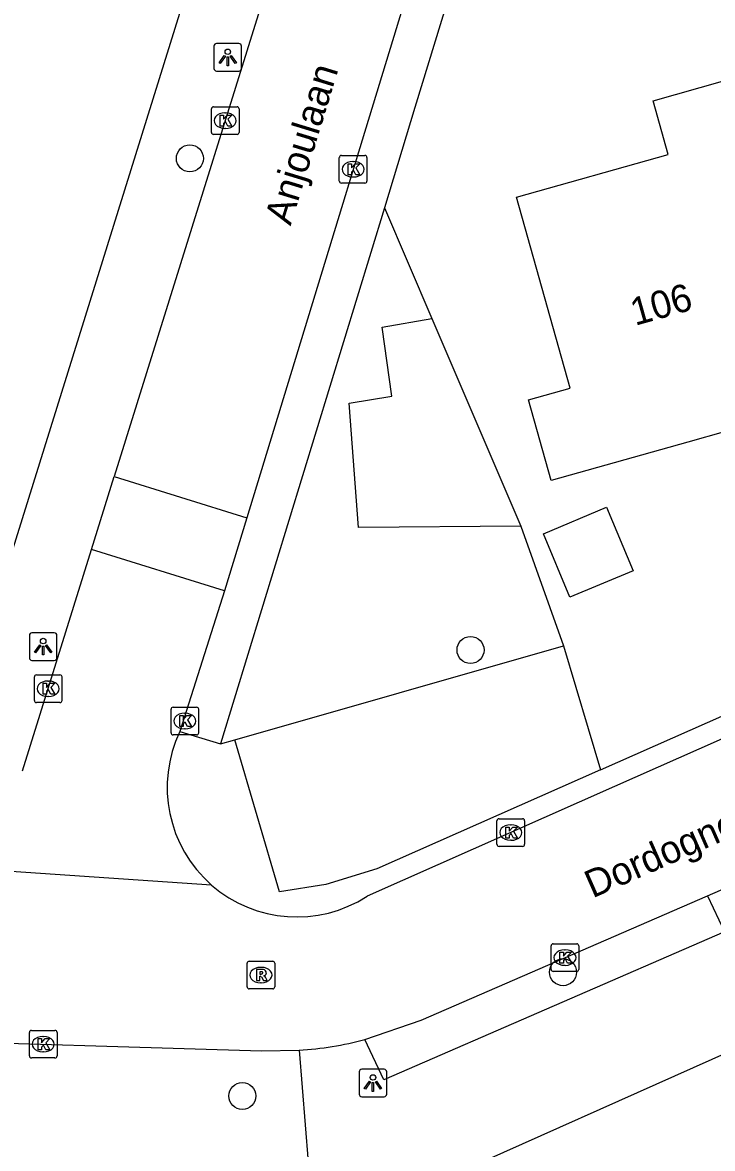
# Model space of a CAD drawing. Extents: x 158461 to 159795, y 387220 to 388672.
# Drawn here: x 159585.66 to 159610.63, y 387891.37 to 387932.13 of the extents above; entities that cross this region are included whole.
import ezdxf

# ---------------------------------------------------------------- set-up
doc = ezdxf.new("R2010")
doc.units = 0
for name, color, linetype in [('IMGEO_Boom', 7, 'Continuous'), ('IMGEO_Groenvoorziening', 7, 'Continuous'), ('IMGEO_Kolk', 7, 'Continuous'), ('IMGEO_Lichtpunt', 7, 'Continuous'), ('IMGEO_Openbare_ruimte_label', 7, 'Continuous'), ('IMGEO_Pand', 7, 'Continuous'), ('IMGEO_Pand_nummerreeks', 7, 'Continuous'), ('IMGEO_Parkeervlak_open', 7, 'Continuous'), ('IMGEO_Rijbaan_lokaal_open', 7, 'Continuous'), ('IMGEO_Rioolput', 7, 'Continuous'), ('IMGEO_Voetpad_open', 7, 'Continuous')]:
    doc.layers.add(name, color=color, linetype=linetype)

msp = doc.modelspace()

# ---------------------------------------------------------------- linework, layer by layer
at = {"layer": 'IMGEO_Boom'}
for centre in [(159591.714, 387927.21), (159601.873, 387909.413), (159605.223, 387897.751), (159593.613, 387893.27)]:
    msp.add_circle(centre, 0.489, dxfattribs=at)
at = {"layer": 'IMGEO_Groenvoorziening'}
for points in [[(159598.754, 387925.426), (159600.473, 387921.414)], [(159603.695, 387913.897), (159597.824, 387913.849), (159597.476, 387918.347), (159599.028, 387918.601), (159598.68, 387921.103), (159600.473, 387921.414)], [(159600.473, 387921.414), (159603.695, 387913.897)], [(159603.695, 387913.897), (159605.238, 387909.562)]]:
    msp.add_lwpolyline(points, dxfattribs=at)
at = {"layer": 'IMGEO_Kolk'}
for p, q in [((159592.493, 387928.152), (159592.493, 387929.004)), ((159592.568, 387929.078), (159593.42, 387929.078)), ((159592.981, 387928.858), (159593.006, 387928.858)), ((159593.494, 387929.004), (159593.494, 387928.152)), ((159593.42, 387928.078), (159592.568, 387928.078)), ((159593.004, 387928.298), (159592.979, 387928.298)), ((159597.124, 387926.391), (159597.124, 387927.243)), ((159597.199, 387927.317), (159598.051, 387927.317)), ((159598.125, 387927.243), (159598.125, 387926.391)), ((159597.612, 387927.097), (159597.637, 387927.097)), ((159598.051, 387926.317), (159597.199, 387926.317)), ((159597.635, 387926.537), (159597.61, 387926.537)), ((159586.084, 387907.585), (159586.084, 387908.437)), ((159586.159, 387908.511), (159587.011, 387908.511)), ((159587.085, 387908.437), (159587.085, 387907.585)), ((159586.572, 387908.291), (159586.597, 387908.291)), ((159586.595, 387907.731), (159586.57, 387907.731)), ((159587.011, 387907.511), (159586.159, 387907.511)), ((159591.031, 387906.416), (159591.031, 387907.268)), ((159591.106, 387907.342), (159591.958, 387907.342)), ((159592.032, 387907.268), (159592.032, 387906.416)), ((159591.519, 387907.122), (159591.544, 387907.122)), ((159591.958, 387906.342), (159591.106, 387906.342)), ((159591.542, 387906.562), (159591.517, 387906.562)), ((159602.831, 387902.379), (159602.831, 387903.231)), ((159602.906, 387903.305), (159603.758, 387903.305)), ((159603.319, 387903.085), (159603.344, 387903.085)), ((159603.832, 387903.231), (159603.832, 387902.379)), ((159603.758, 387902.305), (159602.906, 387902.305)), ((159603.342, 387902.525), (159603.317, 387902.525)), ((159604.791, 387897.852), (159604.791, 387898.704)), ((159604.866, 387898.778), (159605.718, 387898.778)), ((159605.792, 387898.704), (159605.792, 387897.852)), ((159605.279, 387898.558), (159605.304, 387898.558)), ((159605.718, 387897.778), (159604.866, 387897.778)), ((159605.302, 387897.998), (159605.277, 387897.998)), ((159585.904, 387894.718), (159585.904, 387895.57)), ((159585.979, 387895.644), (159586.831, 387895.644)), ((159586.392, 387895.424), (159586.417, 387895.424)), ((159586.905, 387895.57), (159586.905, 387894.718)), ((159586.831, 387894.644), (159585.979, 387894.644)), ((159586.415, 387894.864), (159586.39, 387894.864))]:
    msp.add_line(p, q, dxfattribs=at)
for points in [[(159592.493, 387928.152), (159592.493, 387929.004)], [(159592.568, 387929.078), (159593.42, 387929.078)], [(159592.814, 387928.778), (159592.937, 387928.778), (159592.937, 387928.627), (159593.067, 387928.778), (159593.231, 387928.778), (159593.085, 387928.627), (159593.238, 387928.378), (159593.086, 387928.378), (159593.001, 387928.542), (159592.937, 387928.475), (159592.937, 387928.378), (159592.814, 387928.378), (159592.814, 387928.778)], [(159593.494, 387929.004), (159593.494, 387928.152)], [(159593.42, 387928.078), (159592.568, 387928.078)], [(159597.124, 387926.391), (159597.124, 387927.243)], [(159597.199, 387927.317), (159598.051, 387927.317)], [(159598.125, 387927.243), (159598.125, 387926.391)], [(159597.445, 387927.017), (159597.568, 387927.017), (159597.568, 387926.866), (159597.698, 387927.017), (159597.862, 387927.017), (159597.716, 387926.866), (159597.869, 387926.617), (159597.717, 387926.617), (159597.632, 387926.781), (159597.568, 387926.714), (159597.568, 387926.617), (159597.445, 387926.617), (159597.445, 387927.017)], [(159598.051, 387926.317), (159597.199, 387926.317)], [(159586.084, 387907.585), (159586.084, 387908.437)], [(159586.159, 387908.511), (159587.011, 387908.511)], [(159587.085, 387908.437), (159587.085, 387907.585)], [(159586.405, 387908.211), (159586.528, 387908.211), (159586.528, 387908.06), (159586.658, 387908.211), (159586.822, 387908.211), (159586.676, 387908.06), (159586.829, 387907.811), (159586.677, 387907.811), (159586.592, 387907.975), (159586.528, 387907.908), (159586.528, 387907.811), (159586.405, 387907.811), (159586.405, 387908.211)], [(159587.011, 387907.511), (159586.159, 387907.511)], [(159591.031, 387906.416), (159591.031, 387907.268)], [(159591.106, 387907.342), (159591.958, 387907.342)], [(159592.032, 387907.268), (159592.032, 387906.416)], [(159591.352, 387907.042), (159591.475, 387907.042), (159591.475, 387906.891), (159591.605, 387907.042), (159591.769, 387907.042), (159591.623, 387906.891), (159591.776, 387906.642), (159591.624, 387906.642), (159591.539, 387906.806), (159591.475, 387906.739), (159591.475, 387906.642), (159591.352, 387906.642), (159591.352, 387907.042)], [(159591.958, 387906.342), (159591.106, 387906.342)], [(159602.831, 387902.379), (159602.831, 387903.231)], [(159602.906, 387903.305), (159603.758, 387903.305)], [(159603.832, 387903.231), (159603.832, 387902.379)], [(159603.152, 387903.005), (159603.275, 387903.005), (159603.275, 387902.854), (159603.405, 387903.005), (159603.569, 387903.005), (159603.423, 387902.854), (159603.576, 387902.605), (159603.424, 387902.605), (159603.339, 387902.769), (159603.275, 387902.702), (159603.275, 387902.605), (159603.152, 387902.605), (159603.152, 387903.005)], [(159603.758, 387902.305), (159602.906, 387902.305)], [(159604.791, 387897.852), (159604.791, 387898.704)], [(159604.866, 387898.778), (159605.718, 387898.778)], [(159605.792, 387898.704), (159605.792, 387897.852)], [(159605.112, 387898.478), (159605.235, 387898.478), (159605.235, 387898.327), (159605.365, 387898.478), (159605.529, 387898.478), (159605.383, 387898.327), (159605.536, 387898.078), (159605.384, 387898.078), (159605.299, 387898.242), (159605.235, 387898.175), (159605.235, 387898.078), (159605.112, 387898.078), (159605.112, 387898.478)], [(159605.718, 387897.778), (159604.866, 387897.778)], [(159585.904, 387894.718), (159585.904, 387895.57)], [(159585.979, 387895.644), (159586.831, 387895.644)], [(159586.225, 387895.344), (159586.348, 387895.344), (159586.348, 387895.193), (159586.478, 387895.344), (159586.642, 387895.344), (159586.496, 387895.193), (159586.649, 387894.944), (159586.497, 387894.944), (159586.412, 387895.108), (159586.348, 387895.041), (159586.348, 387894.944), (159586.225, 387894.944), (159586.225, 387895.344)], [(159586.905, 387895.57), (159586.905, 387894.718)], [(159586.831, 387894.644), (159585.979, 387894.644)]]:
    msp.add_lwpolyline(points, dxfattribs=at)
for centre, start, end in [((159592.57, 387929.002), 91.552, 178.448), ((159592.57, 387929.002), 91.552, 178.448), ((159593.418, 387929.002), 1.552, 88.448), ((159593.418, 387929.002), 1.552, 88.448), ((159592.57, 387928.154), 181.552, 268.448), ((159592.57, 387928.154), 181.552, 268.448), ((159593.418, 387928.154), 271.552, 358.448), ((159593.418, 387928.154), 271.552, 358.448), ((159597.201, 387927.241), 91.552, 178.448), ((159597.201, 387927.241), 91.552, 178.448), ((159598.049, 387927.241), 1.552, 88.448), ((159598.049, 387927.241), 1.552, 88.448), ((159597.201, 387926.393), 181.552, 268.448), ((159597.201, 387926.393), 181.552, 268.448), ((159598.049, 387926.393), 271.552, 358.448), ((159598.049, 387926.393), 271.552, 358.448), ((159586.161, 387908.435), 91.552, 178.448), ((159586.161, 387908.435), 91.552, 178.448), ((159587.009, 387908.435), 1.552, 88.448), ((159587.009, 387908.435), 1.552, 88.448), ((159586.161, 387907.587), 181.552, 268.448), ((159586.161, 387907.587), 181.552, 268.448), ((159587.009, 387907.587), 271.552, 358.448), ((159587.009, 387907.587), 271.552, 358.448), ((159591.108, 387907.266), 91.552, 178.448), ((159591.108, 387907.266), 91.552, 178.448), ((159591.956, 387907.266), 1.552, 88.448), ((159591.956, 387907.266), 1.552, 88.448), ((159591.108, 387906.418), 181.552, 268.448), ((159591.108, 387906.418), 181.552, 268.448), ((159591.956, 387906.418), 271.552, 358.448), ((159591.956, 387906.418), 271.552, 358.448), ((159602.908, 387903.229), 91.552, 178.448), ((159602.908, 387903.229), 91.552, 178.448), ((159603.756, 387903.229), 1.552, 88.448), ((159603.756, 387903.229), 1.552, 88.448), ((159602.908, 387902.381), 181.552, 268.448), ((159602.908, 387902.381), 181.552, 268.448), ((159603.756, 387902.381), 271.552, 358.448), ((159603.756, 387902.381), 271.552, 358.448), ((159604.868, 387898.702), 91.552, 178.448), ((159604.868, 387898.702), 91.552, 178.448), ((159605.716, 387898.702), 1.552, 88.448), ((159605.716, 387898.702), 1.552, 88.448), ((159604.868, 387897.854), 181.552, 268.448), ((159604.868, 387897.854), 181.552, 268.448), ((159605.716, 387897.854), 271.552, 358.448), ((159605.716, 387897.854), 271.552, 358.448), ((159585.981, 387895.568), 91.552, 178.448), ((159585.981, 387895.568), 91.552, 178.448), ((159586.829, 387895.568), 1.552, 88.448), ((159586.829, 387895.568), 1.552, 88.448), ((159585.981, 387894.72), 181.552, 268.448), ((159585.981, 387894.72), 181.552, 268.448), ((159586.829, 387894.72), 271.552, 358.448), ((159586.829, 387894.72), 271.552, 358.448)]:
    msp.add_arc(centre, 0.0765, start, end, dxfattribs=at)
for centre, major_axis, ratio, start_param, end_param in [((159592.98, 387928.578), (-0.387, 0.002), 0.722429, 4.712389, 7.853982), ((159593.005, 387928.578), (-0.39, 0.002), 0.717154, 1.570796, 4.712389), ((159597.611, 387926.817), (-0.387, 0.002), 0.722429, 4.712389, 7.853982), ((159597.636, 387926.817), (-0.39, 0.002), 0.717154, 1.570796, 4.712389), ((159586.571, 387908.011), (-0.387, 0.002), 0.722429, 4.712389, 7.853982), ((159586.596, 387908.011), (-0.39, 0.002), 0.717154, 1.570796, 4.712389), ((159591.518, 387906.842), (-0.387, 0.002), 0.722429, 4.712389, 7.853982), ((159591.543, 387906.842), (-0.39, 0.002), 0.717154, 1.570796, 4.712389), ((159603.318, 387902.805), (-0.387, 0.002), 0.722429, 4.712389, 7.853982), ((159603.343, 387902.805), (-0.39, 0.002), 0.717154, 1.570796, 4.712389), ((159605.278, 387898.278), (-0.387, 0.002), 0.722429, 4.712389, 7.853982), ((159605.303, 387898.278), (-0.39, 0.002), 0.717154, 1.570796, 4.712389), ((159586.391, 387895.144), (-0.387, 0.002), 0.722429, 4.712389, 7.853982), ((159586.416, 387895.144), (-0.39, 0.002), 0.717154, 1.570796, 4.712389)]:
    msp.add_ellipse(centre, major_axis=major_axis, ratio=ratio, start_param=start_param, end_param=end_param, dxfattribs=at)
at = {"layer": 'IMGEO_Lichtpunt'}
for p, q in [((159592.587, 387931.273), (159592.587, 387930.466)), ((159592.587, 387931.273), (159592.587, 387930.466)), ((159593.489, 387931.368), (159592.681, 387931.368)), ((159593.489, 387931.368), (159592.681, 387931.368)), ((159593.583, 387930.466), (159593.583, 387931.273)), ((159593.583, 387930.466), (159593.583, 387931.273)), ((159592.681, 387930.372), (159593.489, 387930.372)), ((159592.681, 387930.372), (159593.489, 387930.372)), ((159586.807, 387910.034), (159585.999, 387910.034)), ((159586.807, 387910.034), (159585.999, 387910.034)), ((159585.905, 387909.939), (159585.905, 387909.132)), ((159585.905, 387909.939), (159585.905, 387909.132)), ((159586.901, 387909.132), (159586.901, 387909.939)), ((159586.901, 387909.132), (159586.901, 387909.939)), ((159585.999, 387909.038), (159586.807, 387909.038)), ((159585.999, 387909.038), (159586.807, 387909.038)), ((159597.842, 387894.142), (159597.842, 387893.335)), ((159597.842, 387894.142), (159597.842, 387893.335)), ((159598.744, 387894.237), (159597.936, 387894.237)), ((159598.744, 387894.237), (159597.936, 387894.237)), ((159598.838, 387893.335), (159598.838, 387894.142)), ((159598.838, 387893.335), (159598.838, 387894.142)), ((159597.936, 387893.241), (159598.744, 387893.241)), ((159597.936, 387893.241), (159598.744, 387893.241))]:
    msp.add_line(p, q, dxfattribs=at)
for points in [[(159592.961, 387930.937), (159593, 387930.909), (159592.812, 387930.647), (159592.774, 387930.674), (159592.961, 387930.937)], [(159593.063, 387930.889), (159593.11, 387930.889), (159593.11, 387930.567), (159593.063, 387930.567), (159593.063, 387930.889)], [(159593.173, 387930.909), (159593.211, 387930.936), (159593.398, 387930.674), (159593.359, 387930.646), (159593.173, 387930.909)], [(159586.279, 387909.603), (159586.318, 387909.575), (159586.13, 387909.313), (159586.092, 387909.34), (159586.279, 387909.603)], [(159586.491, 387909.575), (159586.529, 387909.602), (159586.716, 387909.34), (159586.677, 387909.312), (159586.491, 387909.575)], [(159586.381, 387909.555), (159586.428, 387909.555), (159586.428, 387909.233), (159586.381, 387909.233), (159586.381, 387909.555)], [(159598.216, 387893.806), (159598.255, 387893.778), (159598.067, 387893.516), (159598.029, 387893.543), (159598.216, 387893.806)], [(159598.318, 387893.758), (159598.365, 387893.758), (159598.365, 387893.436), (159598.318, 387893.436), (159598.318, 387893.758)], [(159598.428, 387893.778), (159598.466, 387893.805), (159598.653, 387893.543), (159598.614, 387893.515), (159598.428, 387893.778)]]:
    msp.add_lwpolyline(points, dxfattribs=at)
for centre in [(159593.086, 387931.071), (159586.404, 387909.737), (159598.341, 387893.94)]:
    msp.add_circle(centre, 0.0994, dxfattribs=at)
for centre, start, end in [((159592.681, 387931.273), 90, 180), ((159592.681, 387931.273), 90, 180), ((159593.489, 387931.273), 0, 90), ((159593.489, 387931.273), 0, 90), ((159592.681, 387930.466), 180, 270), ((159592.681, 387930.466), 180, 270), ((159593.489, 387930.466), 270, 0), ((159593.489, 387930.466), 270, 360), ((159585.999, 387909.939), 90, 180), ((159585.999, 387909.939), 90, 180), ((159586.807, 387909.939), 0, 90), ((159586.807, 387909.939), 0, 90), ((159585.999, 387909.132), 180, 270), ((159585.999, 387909.132), 180, 270), ((159586.807, 387909.132), 270, 0), ((159586.807, 387909.132), 270, 360), ((159597.936, 387894.142), 90, 180), ((159597.936, 387894.142), 90, 180), ((159598.744, 387894.142), 0, 90), ((159598.744, 387894.142), 0, 90), ((159597.936, 387893.335), 180, 270), ((159597.936, 387893.335), 180, 270), ((159598.744, 387893.335), 270, 0), ((159598.744, 387893.335), 270, 360)]:
    msp.add_arc(centre, 0.0946, start, end, dxfattribs=at)
at = {"layer": 'IMGEO_Pand'}
for points in [[(159613.752, 387920.198), (159611.676, 387919.614), (159612.232, 387917.639), (159611.104, 387917.322), (159609.735, 387916.937), (159604.791, 387915.544), (159603.967, 387918.471), (159605.482, 387918.897), (159603.538, 387925.807), (159609.028, 387927.353), (159608.481, 387929.295), (159610.99, 387930.001)], [(159606.799, 387914.581), (159607.761, 387912.284), (159605.471, 387911.325), (159604.509, 387913.621), (159606.799, 387914.581)]]:
    msp.add_lwpolyline(points, dxfattribs=at)
at = {"layer": 'IMGEO_Parkeervlak_open'}
for points in [[(159593.339, 387906.166), (159605.238, 387909.562)], [(159605.238, 387909.562), (159606.579, 387905.072)]]:
    msp.add_lwpolyline(points, dxfattribs=at)
at = {"layer": 'IMGEO_Rijbaan_lokaal_open'}
for points in [[(159596.178, 387938.798), (159588.976, 387915.689)], [(159601.026, 387937.959), (159593.776, 387914.194)], [(159657.385, 387926.706), (159626.351, 387912.999), (159607.091, 387904.47), (159598.127, 387900.501)], [(159588.155, 387913.054), (159588.976, 387915.689)], [(159588.976, 387915.689), (159593.776, 387914.194)], [(159593.776, 387914.194), (159592.97, 387911.554)], [(159585.656, 387905.035), (159588.155, 387913.054)], [(159592.97, 387911.554), (159588.155, 387913.054)], [(159592.97, 387911.554), (159591.354, 387906.466)], [(159610.453, 387900.52), (159614.917, 387902.46)], [(159592.499, 387900.904), (159583.115, 387901.535)], [(159598.053, 387895.311), (159600.083, 387896.013), (159610.453, 387900.52)], [(159580.692, 387895.319), (159594.308, 387894.9), (159595.67, 387894.925)]]:
    msp.add_lwpolyline(points, dxfattribs=at)
for centre, radius, start, end in [((159595.583, 387904.438), 4.69, 154.3736, 228.8914), ((159595.58, 387904.437), 4.688, 228.9072, 302.9013), ((159594.85, 387907.534), 12.635, 273.7191, 284.6827)]:
    msp.add_arc(centre, radius, start, end, dxfattribs=at)
at = {"layer": 'IMGEO_Rioolput'}
for p, q in [((159593.786, 387897.22), (159593.786, 387898.072)), ((159593.861, 387898.146), (159594.713, 387898.146)), ((159594.274, 387897.926), (159594.299, 387897.926)), ((159594.787, 387898.072), (159594.787, 387897.22)), ((159594.297, 387897.366), (159594.272, 387897.366)), ((159594.713, 387897.146), (159593.861, 387897.146))]:
    msp.add_line(p, q, dxfattribs=at)
for points in [[(159593.786, 387897.22), (159593.786, 387898.072)], [(159593.861, 387898.146), (159594.713, 387898.146)], [(159594.375, 387897.844), (159594.123, 387897.846), (159594.123, 387897.446)], [(159594.787, 387898.072), (159594.787, 387897.22)], [(159594.123, 387897.446), (159594.247, 387897.446), (159594.247, 387897.608), (159594.258, 387897.608)], [(159594.301, 387897.765), (159594.247, 387897.765), (159594.247, 387897.684)], [(159594.247, 387897.684), (159594.299, 387897.684)], [(159594.305, 387897.579), (159594.376, 387897.446), (159594.516, 387897.446), (159594.451, 387897.572)], [(159594.713, 387897.146), (159593.861, 387897.146)]]:
    msp.add_lwpolyline(points, dxfattribs=at)
for centre, radius, start, end in [((159593.863, 387898.07), 0.0765, 91.552, 178.448), ((159593.863, 387898.07), 0.0765, 91.552, 178.448), ((159594.374, 387897.734), 0.109, 350.3612, 89.416), ((159594.711, 387898.07), 0.0765, 1.552, 88.448), ((159594.711, 387898.07), 0.0765, 1.552, 88.448), ((159594.257, 387897.555), 0.0533, 26.0293, 88.6989), ((159594.283, 387897.873), 0.19, 274.7715, 282.9687), ((159594.307, 387897.669), 0.0964, 77.0061, 93.1865), ((159594.321, 387897.726), 0.0378, 276.6634, 79.6772), ((159594.372, 387897.734), 0.112, 277.5842, 350.9817), ((159594.356, 387897.519), 0.108, 29.5134, 73.7905), ((159593.863, 387897.222), 0.0765, 181.552, 268.448), ((159593.863, 387897.222), 0.0765, 181.552, 268.448), ((159594.711, 387897.222), 0.0765, 271.552, 358.448), ((159594.711, 387897.222), 0.0765, 271.552, 358.448)]:
    msp.add_arc(centre, radius, start, end, dxfattribs=at)
for centre, major_axis, ratio, start_param, end_param in [((159594.273, 387897.646), (-0.387, 0.002), 0.722429, 4.712389, 7.853982), ((159594.298, 387897.646), (-0.39, 0.002), 0.717154, 1.570796, 4.712389)]:
    msp.add_ellipse(centre, major_axis=major_axis, ratio=ratio, start_param=start_param, end_param=end_param, dxfattribs=at)
at = {"layer": 'IMGEO_Voetpad_open'}
for points in [[(159580.218, 387902.514), (159582.571, 387904.286), (159593.468, 387939.266)], [(159602.889, 387938.954), (159599.862, 387929.051), (159598.754, 387925.426)], [(159606.579, 387905.072), (159662.277, 387929.722), (159662.726, 387929.849), (159662.808, 387929.675), (159669.109, 387931.514), (159669.706, 387929.67), (159672.689, 387930.509)], [(159598.754, 387925.426), (159592.821, 387906.018)], [(159596.208, 387888.17), (159615.46, 387896.763), (159658.474, 387915.578)], [(159591.354, 387906.466), (159592.821, 387906.018)], [(159592.821, 387906.018), (159593.339, 387906.166)], [(159606.579, 387905.072), (159598.485, 387901.496), (159596.639, 387900.927), (159594.957, 387900.655), (159593.339, 387906.166)], [(159610.453, 387900.52), (159611.065, 387899.208), (159598.736, 387893.849), (159598.053, 387895.311)], [(159595.67, 387894.925), (159596.208, 387888.17)]]:
    msp.add_lwpolyline(points, dxfattribs=at)

# ---------------------------------------------------------------- texts
at = {"layer": 'IMGEO_Openbare_ruimte_label'}
for s, rotation, p in [('Anjoulaan', 73.0153, (159595.36, 387924.75)), ('Dordognelaan', 23.7705, (159606.29, 387900.417))]:
    msp.add_text(s, height=1, rotation=rotation, dxfattribs=at).set_placement(p)
at = {"layer": 'IMGEO_Pand_nummerreeks'}
msp.add_text('106', height=1, rotation=15.749, dxfattribs=at).set_placement((159607.829, 387921.146))

doc.saveas('drawing.dxf')
